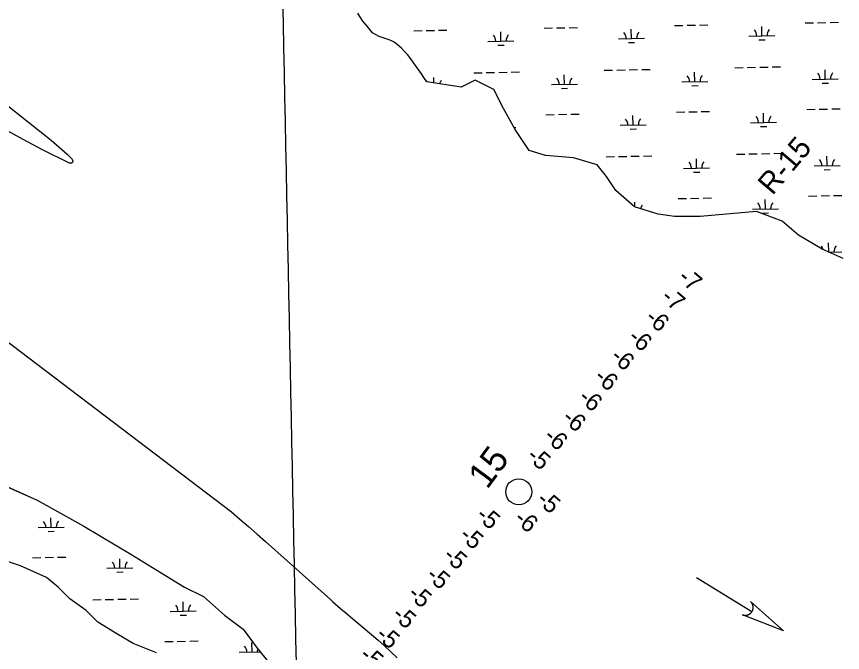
# Model space of a CAD drawing. Extents: x 3989314 to 4027622, y 243956 to 270014.
# Drawn here: x 4019063 to 4022240, y 253375 to 255820 of the extents above; entities that cross this region are included whole.
import ezdxf

# ---------------------------------------------------------------- set-up
doc = ezdxf.new("R2010")
doc.units = 0
for name, color, linetype in [('V-GRID-MAJR', 7, 'Continuous'), ('V-RIVR-EDGE', 7, 'Continuous'), ('V-RIVR-IDEN', 7, 'Continuous'), ('V-RIVR-MILE', 7, 'Continuous'), ('V-RIVR-RANG', 7, 'Continuous'), ('V-RIVR-RANG-IDEN', 7, 'Continuous'), ('V-STRM-FLOW', 7, 'Continuous'), ('V-TOPO-MINR', 7, 'Continuous'), ('V-WETL-SWMP', 7, 'Continuous')]:
    doc.layers.add(name, color=color, linetype=linetype)

msp = doc.modelspace()

# ---------------------------------------------------------------- linework, layer by layer
at = {"layer": 'V-GRID-MAJR'}
for points in [[(4020208.5100000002, 249925.937), (4020086.022, 255983.659), (4019963.4960000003, 262043.305), (4019840.97, 268102.941), (4019840.931, 268104.873)], [(3993497.629, 255455.714), (3998815.338, 255559.756), (4004133.032, 255664.571), (4009450.711, 255770.161), (4014768.3740000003, 255876.52300000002), (4020086.022, 255983.659), (4025403.6550000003, 256091.568)]]:
    msp.add_spline(points, degree=3, dxfattribs=at)
at = {"layer": 'V-RIVR-EDGE'}
for p, q in [((4020773.3501466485, 255547.72194896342), (4020640.714, 255569.31)), ((4020827.4261446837, 255574.77894964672), (4020773.3501466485, 255547.72194896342)), ((4020899.527140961, 255538.7039509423), (4020827.4261446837, 255574.77894964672)), ((4020935.5781382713, 255466.55295187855), (4020899.527140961, 255538.7039509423)), ((4020980.641135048, 255385.3839530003), (4020935.5781382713, 255466.55295187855)), ((4021034.7181314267, 255304.2139542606), (4020980.641135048, 255385.3839530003)), ((4021097.806128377, 255286.17695532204), (4021034.7181314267, 255304.2139542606)), ((4021205.959123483, 255277.1579570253), (4021097.806128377, 255286.17695532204)), ((4021296.0861191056, 255250.10095854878), (4021205.959123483, 255277.1579570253)), ((4021332.1361168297, 255205.00695934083), (4021296.0861191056, 255250.10095854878)), ((4021368.187114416, 255150.89396018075), (4021332.1361168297, 255205.00695934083)), ((4021440.289110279, 255087.76196162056), (4021368.187114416, 255150.89396018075)), ((4021530.415105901, 255060.70596314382), (4021440.289110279, 255087.76196162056)), ((4021908.948089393, 255069.72496888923), (4021692.6440986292, 255051.68696567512)), ((4022008.088084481, 255033.6499705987), (4021908.948089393, 255069.72496888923)), ((4021593.504102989, 255051.68696415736), (4021530.415105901, 255060.70596314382)), ((4021692.6440986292, 255051.68696567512), (4021593.504102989, 255051.68696415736)), ((4022071.1770808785, 254979.53697185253), (4022008.088084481, 255033.6499705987)), ((4022161.303076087, 254925.42397352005), (4022071.1770808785, 254979.53697185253)), ((4022242.418071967, 254889.34797495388), (4022161.303076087, 254925.42397352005)), ((4018788.313999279, 254119.0910258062), (4019142.0540028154, 253960.40989917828)), ((4019142.0540028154, 253960.40989917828), (4019322.3080027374, 253861.20290198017)), ((4019322.3080027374, 253861.20290198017), (4019502.561002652, 253752.97690502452)), ((4019078.9650026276, 253707.8829059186), (4018997.8510026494, 253734.93990513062)), ((4019502.561002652, 253752.97690502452), (4019619.726002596, 253680.8269070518)), ((4019178.1050025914, 253662.7889072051), (4019078.9650026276, 253707.8829059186)), ((4019619.726002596, 253680.8269070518), (4019709.853002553, 253626.71390857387)), ((4019223.1680025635, 253626.71390820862), (4019178.1050025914, 253662.7889072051)), ((4019268.2310025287, 253581.6199094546), (4019223.1680025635, 253626.71390820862)), ((4019709.853002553, 253626.71390857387), (4019781.9550025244, 253590.63790959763)), ((4019331.3200024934, 253536.52491071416), (4019268.2310025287, 253581.6199094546)), ((4019781.9550025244, 253590.63790959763), (4019863.0690024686, 253518.48791159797)), ((4019376.384002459, 253491.4309119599), (4019331.3200024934, 253536.52491071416)), ((4019863.0690024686, 253518.48791159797), (4019935.170002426, 253464.37491310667)), ((4019448.485002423, 253446.33691322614), (4019376.384002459, 253491.4309119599)), ((4019511.574002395, 253410.261914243), (4019448.485002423, 253446.33691322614)), ((4019935.170002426, 253464.37491310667), (4019989.246002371, 253392.2239150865)), ((4019601.7010023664, 253374.18691528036), (4019511.574002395, 253410.261914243)), ((4019989.246002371, 253392.2239150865), (4020061.3480023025, 253302.03591756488))]:
    msp.add_line(p, q, dxfattribs=at)
msp.add_lwpolyline([(4020640.714, 255569.31), (4020629.446, 255584.836), (4020620.644, 255599.138), (4020604.7430000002, 255622.661), (4020597.336, 255631.883), (4020588.691, 255644.028), (4020567.699, 255672.315), (4020555.512, 255685.991), (4020543.6350000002, 255697.824), (4020527.753, 255712.265), (4020515.42, 255721.323), (4020503.244, 255727.766), (4020488.7630000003, 255733.43300000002), (4020473.2060000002, 255737.715), (4020458.418, 255742.768), (4020443.316, 255750.12600000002), (4020432.0640000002, 255756.87900000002), (4020411.2320000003, 255783.165), (4020395.032, 255801.76), (4020384.223, 255819.445), (4020375.421, 255833.13)], dxfattribs=at)
at = {"layer": 'V-RIVR-MILE'}
msp.add_circle((4020994.8389701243, 253992.77098932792), 49.99990000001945, dxfattribs=at)
at = {"layer": 'V-STRM-FLOW'}
msp.add_line((4021678.388450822, 253663.19839949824), (4021891.9045328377, 253532.39140610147), dxfattribs=at)
msp.add_lwpolyline([(4021886.2589310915, 253571.03234098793), (4022012.646645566, 253458.42021389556), (4021854.915810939, 253519.8699919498), (4021857.8046764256, 253518.91633626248), (4021860.671426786, 253518.27531219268), (4021861.8411773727, 253518.096499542), (4021862.876383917, 253517.97334492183), (4021864.1383077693, 253517.87662994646), (4021865.3564865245, 253517.82839537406), (4021866.4130391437, 253517.82870849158), (4021867.85747218, 253517.88743536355), (4021869.404766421, 253518.02693044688), (4021870.2664415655, 253518.13943343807), (4021871.3708398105, 253518.31979837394), (4021872.816326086, 253518.61866407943), (4021873.9292314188, 253518.90051590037), (4021875.111193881, 253519.2501251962), (4021875.885304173, 253519.50712829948), (4021876.72581267, 253519.810512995), (4021877.7378062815, 253520.21681851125), (4021878.659098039, 253520.62205602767), (4021879.562083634, 253521.05763953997), (4021880.29014846, 253521.4348913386), (4021881.3556939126, 253522.03101793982), (4021882.3526378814, 253522.64428561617), (4021883.1329026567, 253523.16137688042), (4021884.0300999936, 253523.80015077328), (4021884.789735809, 253524.38006264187), (4021885.44805649, 253524.91269667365), (4021885.9455799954, 253525.34108042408), (4021886.6929519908, 253526.01495804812), (4021887.4359696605, 253526.729048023), (4021888.1180040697, 253527.4312625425), (4021888.7870277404, 253528.16728113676), (4021889.384671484, 253528.86801686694), (4021890.01381893, 253529.6535316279), (4021890.5105583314, 253530.31330070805), (4021891.1909123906, 253531.28181748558), (4021891.9045328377, 253532.39140610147), (4021892.123908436, 253532.75296609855), (4021892.4324548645, 253533.286817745), (4021892.7867705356, 253533.9298715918), (4021893.115527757, 253534.56001178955), (4021893.4182186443, 253535.17917277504), (4021893.7025809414, 253535.7893860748), (4021894.0199930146, 253536.51786877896), (4021894.2288674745, 253537.02968733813), (4021894.520235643, 253537.7864845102), (4021894.7708611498, 253538.5015681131), (4021894.9362593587, 253538.99783652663), (4021895.3179188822, 253540.2849452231), (4021895.5008391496, 253540.98225297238), (4021895.614515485, 253541.4628741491), (4021895.7894515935, 253542.26147460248), (4021895.9246383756, 253542.97519893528), (4021896.0482409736, 253543.7251696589), (4021896.1721274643, 253544.61582385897), (4021896.2607608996, 253545.45173132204), (4021896.316613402, 253546.10533883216), (4021896.35174723, 253546.6645922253), (4021896.383027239, 253547.42754388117), (4021896.397771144, 253548.11171399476), (4021896.3918114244, 253548.90624401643), (4021896.3658052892, 253549.71412090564), (4021896.317915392, 253550.52659115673), (4021896.225257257, 253551.5568310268), (4021896.137520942, 253552.29267077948), (4021896.020305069, 253553.1014141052), (4021895.884857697, 253553.89296412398), (4021895.759500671, 253554.52794439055), (4021895.607808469, 253555.21597599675), (4021895.355219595, 253556.23317532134), (4021895.343127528, 253556.27135614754), (4021895.1760120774, 253556.86849171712), (4021895.043723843, 253557.309348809), (4021894.8317504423, 253557.96707927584), (4021894.5510486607, 253558.7763231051), (4021894.309237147, 253559.4138129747), (4021894.080824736, 253559.98451627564), (4021893.771061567, 253560.70755452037), (4021893.4539490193, 253561.39557874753), (4021893.218261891, 253561.88372872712), (4021892.8960256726, 253562.51250994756), (4021892.4294687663, 253563.3680757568), (4021892.138818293, 253563.86867635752), (4021891.9042962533, 253564.2578788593), (4021891.685227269, 253564.61185073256), (4021891.416415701, 253565.02927061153), (4021891.05249572, 253565.57266782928), (4021890.676558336, 253566.10670656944), (4021890.2934881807, 253566.62853372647), (4021889.9027773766, 253567.14008373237), (4021889.3819441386, 253567.7849604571), (4021889.060686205, 253568.1658651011), (4021888.533616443, 253568.76361331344), (4021887.905201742, 253569.44021035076), (4021887.4225567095, 253569.93175879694), (4021887.0520192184, 253570.29558964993), (4021886.699787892, 253570.6290745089), (4021886.4408500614, 253570.8671222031)], close=True, dxfattribs=at)
at = {"layer": 'V-TOPO-MINR'}
for points in [[(4018659.8642529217, 255770.5874552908), (4019195.926911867, 255344.51633006), (4019217.1784439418, 255326.97902421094), (4019237.9793260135, 255308.9409173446), (4019258.1042330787, 255290.15160895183), (4019277.7784901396, 255270.86149954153), (4019279.4799355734, 255263.9768798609), (4019278.674594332, 255258.90936506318)], [(4019278.674594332, 255258.90936506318), (4019274.1090730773, 255256.5675075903), (4019267.03676515, 255256.04275500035), (4019163.6838125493, 255307.31961047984), (4019088.269159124, 255346.8500507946), (4019014.1391482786, 255388.5498801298)], [(4018361.305742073, 255075.14494810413), (4019889.554452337, 253916.07063117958), (4019922.584473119, 253887.55201517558), (4019955.505237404, 253858.90854822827), (4019988.2621169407, 253830.07780486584), (4020020.9097399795, 253801.1222105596), (4020270.8428775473, 253578.17680253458), (4020280.356816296, 253569.74355662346), (4020289.905693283, 253561.35031150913), (4020299.506977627, 253553.01706759), (4020309.143200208, 253544.7238244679), (4020318.817783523, 253536.47494018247), (4020328.50857274, 253528.24519619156), (4020338.2236708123, 253520.04416264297), (4020347.9549747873, 253511.86226938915), (4020428.9981283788, 253443.9271511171), (4020454.0729598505, 253422.37511512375), (4020478.7813554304, 253400.42079118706), (4020502.940097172, 253377.86303533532), (4020526.7324030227, 253354.9029915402)]]:
    msp.add_lwpolyline(points, dxfattribs=at)
at = {"layer": 'V-WETL-SWMP'}
for p, q in [((4022096.222778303, 255795.09163192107), (4022128.2164248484, 255795.72923396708)), ((4022144.2132481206, 255796.04803499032), (4022176.2068946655, 255796.68563703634)), ((4022192.2037179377, 255797.00443805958), (4022224.197364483, 255797.64204010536)), ((4020590.797732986, 255765.08998494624), (4020622.791379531, 255765.72758699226)), ((4020638.7882028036, 255766.0463880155), (4020670.781849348, 255766.68399006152)), ((4020686.7786726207, 255767.0027910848), (4020718.7723191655, 255767.64039313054)), ((4020926.500371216, 255725.34099063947), (4020925.7830694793, 255761.33384368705)), ((4021092.6060814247, 255775.09053393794), (4021124.59972797, 255775.72813598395)), ((4021140.5965512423, 255776.0469370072), (4021172.590197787, 255776.6845390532)), ((4021188.58702106, 255777.00334007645), (4021220.5806676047, 255777.64094212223)), ((4021428.308719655, 255735.34153963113), (4021427.5914179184, 255771.33439267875)), ((4021594.414429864, 255785.0910829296), (4021626.4080764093, 255785.72868497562)), ((4021642.4048996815, 255786.04748599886), (4021674.398546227, 255786.68508804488)), ((4021690.395369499, 255787.00388906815), (4021722.389016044, 255787.6414911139)), ((4021930.117068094, 255745.34208862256), (4021929.3997663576, 255781.33494167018)), ((4021378.318646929, 255734.34528643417), (4021478.298792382, 255736.33779282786)), ((4021880.126995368, 255744.34583542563), (4021980.1071408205, 255746.3383418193)), ((4021918.4269140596, 255729.67505131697), (4021942.4221489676, 255730.15325285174)), ((4020876.51029849, 255724.3447374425), (4020976.4904439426, 255726.33724383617)), ((4020914.810217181, 255709.67395333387), (4020938.8054520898, 255710.1521548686)), ((4021416.6185656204, 255719.67450232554), (4021440.613800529, 255720.15270386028)), ((4020822.0700050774, 255603.1649543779), (4020854.063651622, 255603.8025564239)), ((4020870.0604748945, 255604.12135744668), (4020902.0541214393, 255604.75895949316)), ((4020918.0509447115, 255605.07776051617), (4020950.0445912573, 255605.7153625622)), ((4020966.0414145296, 255606.0341635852), (4020998.0350610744, 255606.6717656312)), ((4021323.8783535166, 255613.1655033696), (4021355.872000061, 255613.8031054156)), ((4021371.8688233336, 255614.12190643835), (4021403.862469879, 255614.75950848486)), ((4021419.859293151, 255615.07830950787), (4021451.8529396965, 255615.71591155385)), ((4021467.8497629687, 255616.03471257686), (4021499.8434095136, 255616.67231462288)), ((4021672.1364322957, 255569.35387050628), (4021671.4191305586, 255605.34672355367)), ((4021825.6867019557, 255623.16605236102), (4021857.6803485, 255623.80365440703)), ((4021873.677171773, 255624.1224554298), (4021905.6708183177, 255624.7600574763)), ((4021921.6676415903, 255625.0788584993), (4021953.661288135, 255625.7164605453)), ((4021969.6581114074, 255626.03526156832), (4022001.6517579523, 255626.67286361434)), ((4022173.944780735, 255579.35441949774), (4022173.2274789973, 255615.3472725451)), ((4020668.2111970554, 255564.83464765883), (4020667.8024336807, 255585.3456255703)), ((4021170.3280838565, 255559.35332151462), (4021169.6107821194, 255595.34617456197)), ((4021622.14635957, 255568.3576173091), (4021722.126505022, 255570.35012370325)), ((4022123.9547080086, 255578.35816630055), (4022223.9348534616, 255580.35067269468)), ((4021120.33801113, 255558.35706831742), (4021220.318156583, 255560.34957471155)), ((4021158.637929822, 255543.68628420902), (4021182.63316473, 255544.16448574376)), ((4021660.4462782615, 255553.68683320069), (4021684.4415131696, 255554.16503473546)), ((4022162.2546267, 255563.68738219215), (4022186.2498616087, 255564.1655837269)), ((4021099.2346468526, 255442.4815787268), (4021131.2282933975, 255443.11918077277)), ((4021147.2251166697, 255443.43798179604), (4021179.218763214, 255444.07558384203)), ((4021195.2155864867, 255444.3943848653), (4021227.2092330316, 255445.03198691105)), ((4021601.0429952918, 255452.48212771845), (4021633.0366418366, 255453.11972976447)), ((4021649.033465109, 255453.4385307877), (4021681.0271116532, 255454.07613283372)), ((4021697.023934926, 255454.39493385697), (4021729.0175814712, 255455.03253590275)), ((4021936.7456335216, 255412.7331334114), (4021936.0283317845, 255448.72598645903)), ((4022102.8513437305, 255462.4826767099), (4022134.8449902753, 255463.1202787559)), ((4022150.841813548, 255463.43907977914), (4022182.8354600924, 255464.07668182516)), ((4022198.8322833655, 255464.3954828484), (4022230.82592991, 255465.03308489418)), ((4021434.937285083, 255402.73258441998), (4021434.2199833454, 255438.72543746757)), ((4021886.755560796, 255411.73688021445), (4021986.7357062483, 255413.72938660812)), ((4020976.086378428, 255393.5881351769), (4020983.11900937, 255393.72828862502)), ((4021384.9472123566, 255401.73633122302), (4021484.927357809, 255403.72883761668)), ((4021423.2471310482, 255387.06554711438), (4021447.2423659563, 255387.54374864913)), ((4021925.055479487, 255397.06609610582), (4021949.0507143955, 255397.54429764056)), ((4021474.478328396, 255283.4257573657), (4021506.4719749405, 255284.06335941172)), ((4021832.3152673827, 255290.55709714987), (4021864.3089139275, 255291.19469919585)), ((4021880.3057371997, 255291.51350021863), (4021912.299383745, 255292.15110226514)), ((4021928.2962070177, 255292.46990328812), (4021960.2898535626, 255293.10750533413)), ((4021976.2866768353, 255293.42630635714), (4022008.2803233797, 255294.06390840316)), ((4021330.506918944, 255280.5565481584), (4021362.500565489, 255281.19415020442)), ((4021378.497388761, 255281.5129512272), (4021410.491035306, 255282.15055327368)), ((4021426.4878585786, 255282.46935429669), (4021458.4815051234, 255283.1069563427)), ((4021678.7649977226, 255236.74491529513), (4021678.047695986, 255272.73776834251)), ((4022180.5733461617, 255246.74546428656), (4022179.856044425, 255282.73831733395)), ((4021628.7749249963, 255235.74866209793), (4021728.75507045, 255237.7411684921)), ((4021667.074843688, 255221.07787798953), (4021691.0700785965, 255221.55607952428)), ((4022130.5832734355, 255245.74921108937), (4022230.5634188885, 255247.74171748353)), ((4022168.883192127, 255231.07842698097), (4022192.8784270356, 255231.55662851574)), ((4022109.479909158, 255129.8737214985), (4022141.473555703, 255130.51132354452)), ((4022157.4703789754, 255130.83012456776), (4022189.4640255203, 255131.46772661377)), ((4022205.4608487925, 255131.786527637), (4022237.454495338, 255132.4241296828)), ((4021441.2199047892, 255087.48253530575), (4021440.8485487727, 255106.11648225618)), ((4021607.671560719, 255119.87317250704), (4021639.665207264, 255120.51077455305)), ((4021655.6620305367, 255120.82957557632), (4021687.655677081, 255121.4671776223)), ((4021703.6525003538, 255121.78597864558), (4021735.646146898, 255122.42358069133)), ((4021943.374198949, 255080.1241782), (4021942.656897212, 255116.11703124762)), ((4021893.384126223, 255079.12792500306), (4021993.3642716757, 255081.12043139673)), ((4021931.6840449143, 255064.45714089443), (4021955.679279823, 255064.93534242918)), ((4022187.2019115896, 254914.13650907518), (4022186.4846098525, 254950.12936212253)), ((4022186.7046322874, 254914.1265987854), (4022237.191984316, 254915.13276227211)), ((4019196.2381884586, 253856.3065160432), (4019195.520886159, 253892.29936870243)), ((4019146.2481146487, 253855.31026282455), (4019246.228262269, 253857.30276926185)), ((4019184.5480344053, 253840.63947889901), (4019208.5432698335, 253841.117680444)), ((4019125.144751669, 253739.43477446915), (4019157.1383989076, 253740.072376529)), ((4019173.1352225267, 253740.39117755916), (4019205.1288697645, 253741.02877961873)), ((4019221.1256933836, 253741.3475806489), (4019253.119340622, 253741.9851827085)), ((4019460.8473978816, 253699.68578080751), (4019460.130095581, 253735.67863346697)), ((4019410.8573240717, 253698.6895275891), (4019510.8374716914, 253700.6820340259)), ((4019449.157243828, 253684.01874366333), (4019473.152479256, 253684.49694520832)), ((4019356.4170313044, 253577.50974579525), (4019388.4106785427, 253578.1473478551)), ((4019404.4075021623, 253578.4661488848), (4019436.4011494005, 253579.10375094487)), ((4019452.3979730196, 253579.42255197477), (4019484.391620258, 253580.0601540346)), ((4019500.3884438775, 253580.37895506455), (4019532.382091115, 253581.01655712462)), ((4019704.6751184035, 253533.6981136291), (4019703.9578161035, 253569.69096628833)), ((4019654.685044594, 253532.70186041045), (4019754.665192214, 253534.69436684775)), ((4019692.98496435, 253518.0310764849), (4019716.9801997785, 253518.50927802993)), ((4019633.581681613, 253416.8263720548), (4019665.5753288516, 253417.46397411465)), ((4019681.5721524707, 253417.78277514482), (4019713.5657997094, 253418.42037720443)), ((4019729.562623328, 253418.7391782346), (4019761.5562705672, 253419.37678029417)), ((4019969.2843278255, 253377.07737839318), (4019968.567025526, 253413.07023105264)), ((4019919.294254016, 253376.08112517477), (4020000.852148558, 253377.70649414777))]:
    msp.add_line(p, q, dxfattribs=at)
for points in [[(4022242.418, 254889.348), (4022161.3030000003, 254925.424), (4022071.177, 254979.537), (4022008.088, 255033.65), (4021908.948, 255069.725), (4021692.644, 255051.687), (4021593.504, 255051.687), (4021530.415, 255060.706), (4021440.289, 255087.76200000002), (4021368.187, 255150.894), (4021332.136, 255205.007), (4021296.086, 255250.101), (4021205.9590000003, 255277.158), (4021097.806, 255286.177), (4021034.718, 255304.214), (4020980.6410000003, 255385.384), (4020935.578, 255466.553), (4020899.5270000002, 255538.704), (4020827.426, 255574.779), (4020773.35, 255547.722), (4020640.715, 255569.31), (4020629.447, 255584.837), (4020620.644, 255599.13700000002), (4020604.7430000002, 255622.661), (4020597.336, 255631.883), (4020588.691, 255644.028), (4020567.7, 255672.315), (4020555.512, 255685.992), (4020543.636, 255697.824), (4020527.752, 255712.264), (4020515.419, 255721.323), (4020503.244, 255727.766), (4020488.7630000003, 255733.434), (4020473.2060000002, 255737.715), (4020458.417, 255742.767), (4020443.316, 255750.127), (4020432.065, 255756.87900000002), (4020411.2320000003, 255783.16400000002), (4020395.032, 255801.761), (4020384.222, 255819.44400000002), (4020375.421, 255833.12900000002)], [(4018788.3140000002, 254119.09100000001), (4019142.054, 253960.41), (4019322.308, 253861.203), (4019502.561, 253752.977), (4019619.7260000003, 253680.82700000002), (4019709.853, 253626.714), (4019781.955, 253590.638), (4019863.069, 253518.488), (4019935.17, 253464.375), (4019989.2460000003, 253392.22400000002), (4020061.348, 253302.036)], [(4019601.701, 253374.187), (4019511.574, 253410.26200000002), (4019448.485, 253446.337), (4019376.384, 253491.431), (4019331.3200000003, 253536.525), (4019268.231, 253581.62), (4019223.168, 253626.714), (4019178.105, 253662.78900000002), (4019078.965, 253707.883), (4018997.8510000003, 253734.94)]]:
    msp.add_lwpolyline(points, dxfattribs=at)
for centre, radius, start, end in [((4021874.87563975, 255744.71607851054), 35.24628790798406, 0.3698775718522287, 41.91353590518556), ((4021985.3395754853, 255746.9175165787), 35.246287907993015, 140.36987459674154, 181.91353293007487), ((4020871.2589428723, 255724.7149805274), 35.24628790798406, 0.3698775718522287, 41.91353590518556), ((4020981.722878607, 255726.91641859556), 35.246287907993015, 140.36987459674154, 181.91353293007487), ((4021373.0672913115, 255734.71552951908), 35.24628790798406, 0.3698775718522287, 41.91353590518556), ((4021483.531227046, 255736.91696758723), 35.246287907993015, 140.36987459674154, 181.91353293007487), ((4022118.703352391, 255578.7284093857), 35.24628790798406, 0.3698775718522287, 41.91353590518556), ((4022229.167288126, 255580.92984745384), 35.246287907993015, 140.36987459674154, 181.91353293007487), ((4020613.2783070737, 255548.7267624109), 35.24628790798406, 35.29903623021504, 41.91353590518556), ((4020723.7422428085, 255550.92820047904), 35.246287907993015, 140.3698745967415, 162.9203920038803), ((4021115.086655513, 255558.72731140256), 35.24628790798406, 0.3698775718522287, 41.91353590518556), ((4021225.5505912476, 255560.9287494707), 35.246287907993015, 140.36987459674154, 181.91353293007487), ((4021616.895003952, 255568.72786039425), 35.24628790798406, 0.3698775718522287, 41.91353590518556), ((4021727.358939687, 255570.9292984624), 35.246287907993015, 140.36987459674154, 181.91353293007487), ((4021379.6958567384, 255402.10657430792), 35.24628790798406, 0.3698775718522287, 41.91353590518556), ((4021490.159792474, 255404.30801237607), 35.246287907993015, 140.36987459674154, 181.91353293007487), ((4021881.5042051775, 255412.10712329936), 35.24628790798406, 0.3698775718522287, 41.91353590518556), ((4021991.9681409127, 255414.3085613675), 35.246287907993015, 140.36987459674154, 181.91353293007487), ((4021623.523569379, 255236.11890518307), 35.24628790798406, 0.3698775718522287, 41.91353590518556), ((4021733.987505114, 255238.32034325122), 35.246287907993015, 140.36987459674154, 181.91353293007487), ((4022125.331917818, 255246.11945417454), 35.24628790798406, 0.3698775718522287, 41.91353590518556), ((4022235.795853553, 255248.3208922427), 35.246287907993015, 140.36987459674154, 181.91353293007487), ((4021496.7883579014, 255071.69905716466), 35.246287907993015, 140.36987459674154, 164.68884751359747), ((4021888.1327706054, 255079.49816808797), 35.24628790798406, 0.3698775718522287, 41.91353590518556), ((4021998.59670634, 255081.69960615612), 35.246287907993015, 140.36987459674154, 181.91353293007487), ((4022131.960483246, 254913.51049896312), 35.24628790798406, 16.3495164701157, 41.91353590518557), ((4022242.4244189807, 254915.71193703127), 35.246287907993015, 140.36987459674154, 181.91353293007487), ((4019140.9967589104, 253855.6805059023), 35.24628790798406, 0.3698775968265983, 41.91353593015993), ((4019251.4606970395, 253857.88194401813), 35.24628790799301, 140.3698745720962, 181.91353290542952), ((4019405.6059683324, 253699.05977066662), 35.24628790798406, 0.3698775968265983, 41.91353593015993), ((4019516.069906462, 253701.26120878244), 35.24628790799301, 140.3698745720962, 181.91353290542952), ((4019649.4336888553, 253533.0721034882), 35.24628790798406, 0.3698775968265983, 41.91353593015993), ((4019759.897626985, 253535.27354160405), 35.24628790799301, 140.3698745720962, 181.91353290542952), ((4019914.042898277, 253376.45136825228), 35.24628790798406, 0.3698775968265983, 41.91353593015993), ((4020024.506836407, 253378.6528063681), 35.24628790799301, 161.39031316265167, 181.91353290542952)]:
    msp.add_arc(centre, radius, start, end, dxfattribs=at)

# ---------------------------------------------------------------- texts
at = {"layer": 'V-RIVR-IDEN'}
msp.add_text('15', height=99.99980199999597, rotation=53.515544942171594, dxfattribs=at).set_placement((4020873.447212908, 253999.30897625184))
at = {"layer": 'V-RIVR-RANG'}
for s, p in [('-7', (4021603.015746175, 254809.41210267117)), ('-7', (4021537.7757461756, 254733.77210267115)), ('-6', (4021476.9061124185, 254654.44406841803)), ('-6', (4021410.776112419, 254579.14406841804)), ('-6', (4021343.176112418, 254505.31406841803)), ('-6', (4021280.936112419, 254427.04406841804)), ('-6', (4021219.646112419, 254347.96406841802)), ('-6', (4021156.9061124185, 254269.81406841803)), ('-6', (4021086.6661124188, 254198.41406841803)), ('-5', (4021020.9180091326, 254122.98649370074)), ('-5', (4021058.4092280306, 253955.60412587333)), ('-5', (4020826.3080091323, 253894.86649370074)), ('-6', (4020972.4905735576, 253882.30779149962)), ('-5', (4020762.1580091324, 253818.04649370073)), ('-5', (4020699.6480091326, 253739.75649370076)), ('-5', (4020634.0980091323, 253664.49649370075)), ('-5', (4020563.3480091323, 253593.27649370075)), ('-5', (4020503.3880091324, 253512.92649370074)), ('-5', (4020440.3780091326, 253435.33649370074)), ('-5', (4020377.9780091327, 253356.99649370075))]:
    msp.add_text(s, height=67, rotation=319.7585555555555, dxfattribs=at).set_placement(p)
at = {"layer": 'V-RIVR-RANG-IDEN'}
msp.add_text('R-15 ', height=82.999998, rotation=49.75082738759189, dxfattribs=at).set_placement((4021970.471218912, 255129.48674930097))

doc.saveas('drawing.dxf')
